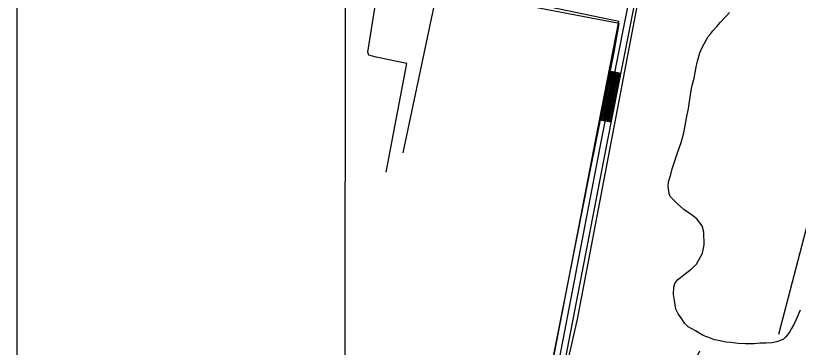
# Model space of a CAD drawing. Extents: x 3250478 to 3288318, y 788638 to 816472.
# Drawn here: x 3253812 to 3255782, y 800491 to 801325 of the extents above; entities that cross this region are included whole.
import ezdxf

# ---------------------------------------------------------------- set-up
doc = ezdxf.new("R2010")
doc.units = 0
for name, color, linetype in [('V-ANNO-SYMB', 7, 'Continuous'), ('V-GRID-FRAM', 7, 'Continuous'), ('V-ROAD-CNTR', 7, 'Continuous'), ('V-SITE-VEGE', 7, 'Continuous'), ('V-TOPO-SHOR', 7, 'Continuous')]:
    doc.layers.add(name, color=color, linetype=linetype)

msp = doc.modelspace()

# ---------------------------------------------------------------- linework, layer by layer
at = {"layer": 'V-ANNO-SYMB'}
msp.add_lwpolyline([(3253811.8, 789856.3), (3286895, 789846.6), (3286901.6, 812763.2), (3253818.4, 812772.8), (3253811.8, 789856.3)], dxfattribs=at)
at = {"layer": 'V-GRID-FRAM'}
msp.add_lwpolyline([(3254649.6, 812209.1), (3286070.1, 812200), (3286072.7, 794013.5), (3254636.4, 794022.7), (3254649.6, 812209.1)], dxfattribs=at)
at = {"layer": 'V-ROAD-CNTR'}
for p, q in [((3255306, 801185.9), (3255335.4, 801180.1)), ((3255281.8, 801063.3), (3255311.2, 801057.5))]:
    msp.add_line(p, q, dxfattribs=at)
for points in [[(3255286.8, 801011.4), (3255501.5, 802098.2), (3255653.6, 802872.8), (3255791.3, 803582.8), (3255890.8, 804098.8), (3255971.6, 804514.4), (3256065.6, 805024.8), (3256119, 805300.9)], [(3255301.5, 801008.4), (3255516.2, 802095.3), (3255668.3, 802870)], [(3255330.5, 801310.1), (3255091.5, 801359.9), (3254815.5, 801411.3)], [(3255272.1, 801014.3), (3255330.5, 801310.1)], [(3255284.7, 801062.7), (3255309, 801185.4)], [(3255287.7, 801062.2), (3255311.9, 801184.8)], [(3255290.6, 801061.6), (3255314.8, 801184.2)], [(3255293.6, 801061), (3255317.8, 801183.6)], [(3255296.5, 801060.4), (3255320.7, 801183)], [(3255299.5, 801059.8), (3255323.7, 801182.5)], [(3255302.4, 801059.2), (3255326.6, 801181.9)], [(3255305.3, 801058.7), (3255329.6, 801181.3)], [(3255308.3, 801058.1), (3255332.5, 801180.7)], [(3254637, 797827.5), (3254719.5, 798228.1), (3254796.7, 798606.9), (3254885.6, 799065.9), (3254977.9, 799527.7), (3255097.9, 800111.1), (3255272.1, 801014.2)], [(3254641.3, 797774.2), (3254734.2, 798225.1), (3254811.4, 798604), (3254900.3, 799063), (3254992.6, 799524.7), (3255112.7, 800108.2), (3255286.8, 801011.4)], [(3254656, 797771.1), (3254748.9, 798222.1), (3254826.1, 798601.1), (3254915, 799060.1), (3255007.3, 799521.7), (3255127.4, 800105.2), (3255301.6, 801008.5)]]:
    msp.add_lwpolyline(points, dxfattribs=at)
at = {"layer": 'V-SITE-VEGE'}
for points in [[(3255585.3, 800506.9), (3255570.9, 800509.4), (3255558.3, 800514.6), (3255542.2, 800520.7), (3255523.3, 800532.1), (3255504.4, 800542.6), (3255495.3, 800551.5), (3255488.9, 800562.1), (3255479.8, 800575.4), (3255473.4, 800587), (3255470.5, 800608.4), (3255467.6, 800623.6), (3255468.3, 800642.4), (3255470.9, 800651.3), (3255478.8, 800661.3), (3255485, 800666.7), (3255493.9, 800673.1), (3255512.5, 800687.6), (3255525.8, 800700.3), (3255540.7, 800727.3), (3255544.9, 800748.8), (3255544.5, 800780.1), (3255539.9, 800796.1), (3255526.3, 800813.9), (3255515.4, 800822.7), (3255493.8, 800837.6), (3255477.5, 800851.8), (3255459.4, 800870.3), (3255456.7, 800877.5), (3255454.7, 800895.3), (3255455.4, 800907), (3255460.6, 800925.8), (3255464, 800940.1), (3255477, 800977), (3255487.4, 801005.7), (3255493.4, 801029.9), (3255500.1, 801066.7), (3255505.2, 801091.8), (3255510.1, 801125.8), (3255513.5, 801146.4), (3255519.5, 801167.9), (3255522, 801182.3), (3255524.5, 801195.7), (3255527.9, 801210.1), (3255534, 801231.6), (3255540.1, 801245.1), (3255549.7, 801263.1), (3255555, 801272.1), (3255562, 801280.2), (3255566.4, 801286.5), (3255577, 801297.4), (3255585.8, 801308.2), (3255600, 801323.6), (3255608.8, 801332.6)], [(3255786.5, 800584.3), (3255776.9, 800561), (3255770.8, 800548.4), (3255764.7, 800538.5), (3255759.4, 800528.6), (3255750.6, 800516.9), (3255743.5, 800510.5), (3255726.6, 800504.9), (3255715.9, 800502.1), (3255700.7, 800501.1), (3255685.5, 800500.9), (3255671.2, 800499.8), (3255648.8, 800499.6), (3255630.9, 800500.3), (3255612.1, 800502.7), (3255599.6, 800503.5), (3255585.3, 800506.9)]]:
    msp.add_lwpolyline(points, dxfattribs=at)
at = {"layer": 'V-TOPO-SHOR'}
for points in [[(3256176.4, 802875.7), (3255688.1, 802927.6), (3255600.2, 802483.2), (3255540.7, 802178.4), (3255434.6, 801648.8), (3255382.9, 801387.9), (3255225, 800561.3), (3255183.6, 800377.9), (3255194, 800362.4), (3255209.5, 800367.5), (3255232.7, 800385.6), (3255444.6, 800455.3), (3255522.1, 800457.9), (3255533.8, 800482.1)], [(3255733.1, 800524.2), (3255825.2, 800876.7), (3256040, 801727.5), (3256270.3, 802608.9), (3256308.6, 802808.2), (3256488.8, 802808.2)], [(3254744.6, 800930.9), (3254796.4, 801204.7), (3254718.9, 801220.2), (3254700.8, 801225.4), (3254698.2, 801233.1), (3254734.4, 801460.5), (3254871.4, 801429.4), (3254859.5, 801479.7)], [(3255142.3, 800349.5), (3255256.1, 800925.5), (3255318.2, 801232.9), (3255331.2, 801305.3), (3254873.9, 801393.2), (3254786, 800979.9)]]:
    msp.add_lwpolyline(points, dxfattribs=at)

doc.saveas('drawing.dxf')
